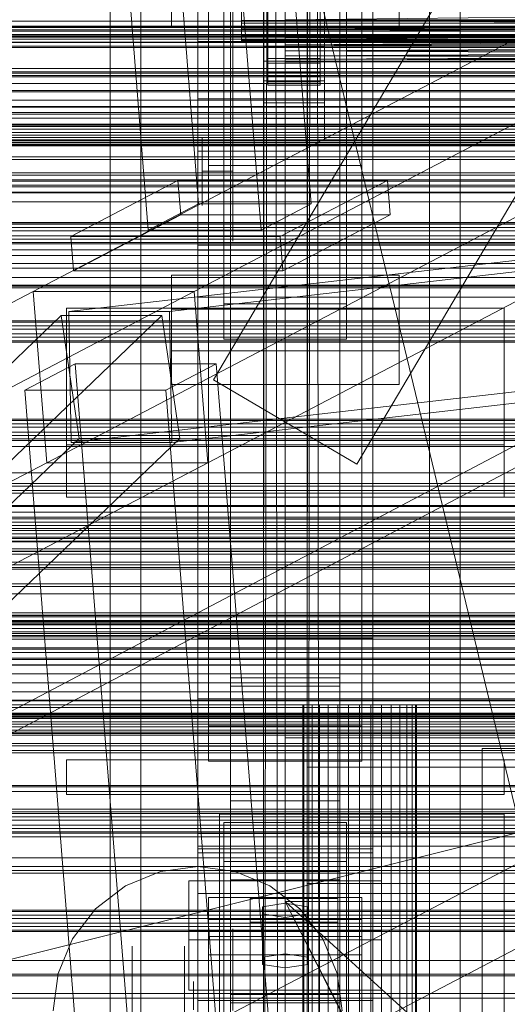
# Model space of a CAD drawing. Header units: millimetres. Extents: x -4738 to 65662, y -68080 to 6847.
# Tile 257 of 656: x -491 to -379, y -34084 to -33858. Entities that reach past the tile are written whole.
import ezdxf

# ---------------------------------------------------------------- set-up
doc = ezdxf.new("R2010")
doc.units = ezdxf.units.MM
for name, color, linetype, lineweight in [('COTAS_O', 1, 'Continuous', 0), ('frontal_briquetadora', 7, 'Continuous', 0), ('frontal_C01', 7, 'Continuous', 0), ('frontal_C02', 7, 'Continuous', 0), ('frontal_C03', 7, 'Continuous', 0), ('frontal_C10', 7, 'Continuous', 0), ('frontal_dosificador', 7, 'Continuous', 0), ('frontal_secador', 7, 'Continuous', 0)]:
    doc.layers.add(name, color=color, linetype=linetype, lineweight=lineweight)
doc.dimstyles.new('R19_100', dxfattribs={"dimtxt": 250, "dimasz": 150, "dimexe": 150, "dimexo": 80, "dimgap": 100, "dimtad": 1, "dimtih": 1, "dimtoh": 1, "dimdsep": 46, "dimcen": 0.09, "dimadec": 0, "dimazin": 0, "dimtfac": 1, "dimtdec": 4, "dimtofl": 0, "dimtmove": 0, "dimatfit": 3, "dimfxl": 1, "dimtolj": 1, "dimtzin": 0, "dimarcsym": 0})

# ---------------------------------------------------------------- blocks, each defined once
blk = doc.blocks.new('DIM_R30_48')
at = {"layer": 'COTAS_O'}
for p, q in [((-1725, -33700), (-1575, -33655)), ((1725, -33700), (1575, -33655)), ((-1725, -34400), (-1725, -33700)), ((-1725, -33700), (1725, -33700)), ((-1725, -33700), (-1575, -33745)), ((1725, -33700), (1575, -33745)), ((1725, -34400), (1725, -33700))]:
    blk.add_line(p, q, dxfattribs=at)
blk.add_text('3450 O', height=250, dxfattribs=at).set_placement((0, -33600))
blk = doc.blocks.new('DIM_R30_51')
at = {"layer": 'COTAS_O'}
for p, q in [((-650, -33700), (50, -33700)), ((50, -33700), (5, -33850)), ((50, -34900), (50, -33700)), ((50, -33700), (95, -33850)), ((50, -34900), (5, -34750)), ((50, -34900), (95, -34750)), ((-650, -34900), (50, -34900))]:
    blk.add_line(p, q, dxfattribs=at)
blk.add_text('1200 O', height=250, rotation=90, dxfattribs=at).set_placement((-50, -34300))
blk = doc.blocks.new('DIM_R30_52')
at = {"layer": 'COTAS_O'}
for p, q in [((-650, -34200), (-500, -34155)), ((650, -34200), (500, -34155)), ((-650, -34900), (-650, -34200)), ((-650, -34200), (650, -34200)), ((-650, -34200), (-500, -34245)), ((650, -34200), (500, -34245)), ((650, -34900), (650, -34200))]:
    blk.add_line(p, q, dxfattribs=at)
blk.add_text('1300 O', height=250, dxfattribs=at).set_placement((0, -34100))

msp = doc.modelspace()

# ---------------------------------------------------------------- linework, layer by layer
at = {"layer": 'frontal_briquetadora'}
for p, q in [((-430, -33820), (-430, -34060)), ((-430, -34260), (-430, -33820)), ((-430, -34680), (-430, -33820)), ((-430, -33820), (-223.45, -34680)), ((-430, -33853.384), (-430, -34060)), ((-442, -33854.202), (-442, -33872.05)), ((-430, -33854.202), (-430, -33872.05)), ((-210, -33855.985), (-430, -33858.384)), ((-430, -33858.384), (-430, -33855.985)), ((-430, -34060), (-430, -33855.985)), ((-210, -33858.384), (-430, -33858.384)), ((-210, -33858.384), (-430, -33860.559)), ((-430, -33860.559), (-430, -33858.384)), ((-210, -33860.559), (-430, -33858.384)), ((-430, -33858.384), (-430, -34060)), ((-210, -33860.559), (-430, -33860.559)), ((-210, -33860.559), (-430, -33862.488)), ((-430, -33862.488), (-430, -33860.559)), ((-210, -33862.488), (-430, -33860.559)), ((-430, -33860.559), (-430, -34060)), ((-210, -33862.488), (-430, -33862.488)), ((-210, -33862.488), (-430, -33864.153)), ((-430, -33864.153), (-430, -33862.488)), ((-210, -33864.153), (-430, -33862.488)), ((-430, -33862.488), (-430, -34060)), ((-210, -33864.153), (-430, -33864.153)), ((-210, -33864.153), (-430, -33865.538)), ((-430, -33865.538), (-430, -33864.153)), ((-210, -33865.538), (-430, -33864.153)), ((-430, -33864.153), (-430, -34060)), ((-210, -33865.538), (-430, -33865.538)), ((-210, -33865.538), (-430, -33866.629)), ((-430, -33866.629), (-430, -33865.538)), ((-210, -33866.629), (-430, -33865.538)), ((-430, -33865.538), (-430, -34060)), ((-210, -33866.629), (-430, -33866.629)), ((-210, -33866.629), (-430, -33867.416)), ((-430, -33867.416), (-430, -33866.629)), ((-210, -33867.416), (-430, -33866.629)), ((-430, -33866.629), (-430, -34060)), ((-210, -33867.416), (-430, -33867.416)), ((-210, -33867.416), (-430, -33867.891)), ((-430, -33867.891), (-430, -33867.416)), ((-210, -33867.891), (-430, -33867.416)), ((-430, -33867.416), (-430, -34060)), ((-210, -33867.891), (-430, -33867.891)), ((-210, -33867.891), (-430, -33868.05)), ((-430, -33868.05), (-430, -33867.891)), ((-210, -33868.05), (-430, -33867.891)), ((-430, -33867.891), (-430, -34060)), ((-210, -33868.05), (-430, -33868.05)), ((-430, -33868.05), (-430, -34060)), ((-442, -33872.05), (-442, -33887.376)), ((-430, -33872.05), (-430, -33887.376)), ((-449, -33886.795), (-449, -33885.25)), ((-449, -33889.579), (-449, -33886.795)), ((-442, -33886.795), (-442, -33885.25)), ((-442, -33889.579), (-442, -33886.795)), ((-449, -33893.05), (-449, -33889.579)), ((-442, -33887.376), (-442, -33899.136)), ((-442, -33893.05), (-442, -33889.579)), ((-430, -33887.376), (-430, -33899.136)), ((-442, -33893.05), (-449, -33893.05)), ((-449, -33893.05), (-449, -33896.521)), ((-442, -33893.05), (-442, -33896.521)), ((-449, -33896.521), (-449, -33899.304)), ((-442, -33896.521), (-442, -33899.304)), ((-449, -33899.304), (-449, -33900.849)), ((-442, -33899.136), (-442, -33906.528)), ((-442, -33899.304), (-442, -33900.849)), ((-430, -33899.136), (-430, -33906.528)), ((-442, -33906.528), (-442, -33909.05)), ((-430, -33906.528), (-430, -33909.05)), ((-430, -34060), (-430, -34490)), ((-210, -34060), (-430, -34060)), ((-430, -34060), (-210, -34260)), ((-430, -34060), (-430, -34260)), ((-335.556, -34060), (-430, -34060)), ((-430, -34060), (-333.957, -34060)), ((-337.006, -34060), (-430, -34060)), ((-338.292, -34060), (-430, -34060)), ((-430, -34060), (-332.223, -34060)), ((-339.402, -34060), (-430, -34060)), ((-430, -34060), (-330.371, -34060)), ((-340.325, -34060), (-430, -34060)), ((-430, -34060), (-328.419, -34060)), ((-341.053, -34060), (-430, -34060)), ((-430, -34060), (-326.386, -34060)), ((-430, -34060), (-324.292, -34060)), ((-341.577, -34060), (-430, -34060)), ((-341.894, -34060), (-430, -34060)), ((-430, -34060), (-322.156, -34060)), ((-342, -34060), (-430, -34060)), ((-430, -34060), (-320, -34060)), ((-430, -34060), (-430, -34305)), ((-430, -34496), (-430, -34060)), ((-430, -34060), (-210, -34490)), ((-430, -34060), (-210, -34496)), ((-442, -34068.127), (-442, -34066.237)), ((-430, -34068.127), (-430, -34066.237)), ((-442, -34071.891), (-442, -34068.127)), ((-430, -34071.891), (-430, -34068.127)), ((-465, -34072.087), (-465, -34070.232)), ((-453, -34072.087), (-453, -34070.232)), ((-442, -34077.495), (-442, -34071.891)), ((-430, -34077.495), (-430, -34071.891)), ((-465, -34075.779), (-465, -34072.087)), ((-453, -34075.779), (-453, -34072.087)), ((-465, -34081.275), (-465, -34075.779)), ((-453, -34081.275), (-453, -34075.779)), ((-451, -34080.618), (-451, -34078.301)), ((-442, -34084.887), (-442, -34077.495)), ((-442, -34080.618), (-442, -34078.301)), ((-430, -34084.887), (-430, -34077.495)), ((-451, -34084.793), (-451, -34080.618)), ((-442, -34084.793), (-442, -34080.618)), ((-465, -34088.525), (-465, -34081.275)), ((-453, -34088.525), (-453, -34081.275))]:
    msp.add_line(p, q, dxfattribs=at)
at = {"layer": 'frontal_C01'}
for p, q in [((-442.5, -34010.796), (-442.5, -33407.996)), ((-417.5, -33407.996), (-417.5, -34010.796)), ((-442.5, -34036.976), (-442.5, -33434.177)), ((-417.5, -34036.976), (-417.5, -33434.177)), ((-450, -33999.812), (-450, -33676.273)), ((-410, -33676.273), (-410, -33999.812)), ((-450, -34047.96), (-450, -33724.422)), ((-410, -34047.96), (-410, -33724.422)), ((-450, -34048.905), (-450, -33725.366)), ((-410, -33725.366), (-410, -34048.905)), ((-447.5, -34019.842), (-447.5, -33740.581)), ((-412.5, -33740.581), (-412.5, -34019.842)), ((-447.5, -34027.93), (-447.5, -33748.67)), ((-412.5, -34027.93), (-412.5, -33748.67)), ((-450, -34087.423), (-450, -33763.885)), ((-410, -34087.423), (-410, -33763.885)), ((-444, -33923.341), (-444, -33835.2)), ((-416, -33835.2), (-416, -33923.341)), ((-444, -33843.289), (-444, -33931.429)), ((-416, -33931.429), (-416, -33843.289)), ((980, -33862.304), (-980, -33862.304)), ((980, -33912.304), (-980, -33912.304)), ((980, -33917.304), (-980, -33917.304)), ((-456, -33934.087), (-456, -33916.831)), ((-456, -33916.831), (-404, -33916.831)), ((-456, -33924.535), (-456, -33916.831)), ((-404, -33916.831), (-404, -33934.087)), ((-404, -33916.831), (-404, -33924.535)), ((-416, -33923.341), (-444, -33923.341)), ((-444, -33923.341), (-444, -33931.429)), ((-416, -33931.429), (-416, -33923.341)), ((-404, -33924.535), (-456, -33924.535)), ((-456, -33924.535), (-456, -33941.791)), ((-404, -33941.791), (-404, -33924.535)), ((-444, -33931.429), (-416, -33931.429)), ((-404, -33934.087), (-456, -33934.087)), ((-456, -33934.087), (-456, -33941.791)), ((-404, -33941.791), (-404, -33934.087)), ((-456, -33941.791), (-404, -33941.791)), ((-410, -33999.812), (-450, -33999.812)), ((-450, -33999.812), (-450, -34047.96)), ((-450, -34323.351), (-450, -33999.812)), ((-410, -34047.96), (-410, -33999.812)), ((-410, -33999.812), (-410, -34323.351)), ((-417.5, -34008.896), (-442.5, -34008.896)), ((-442.5, -34008.896), (-442.5, -34038.876)), ((-442.5, -34053.174), (-442.5, -34008.896)), ((-417.5, -34038.876), (-417.5, -34008.896)), ((-417.5, -34008.896), (-417.5, -34053.174)), ((-442.5, -34036.976), (-442.5, -34010.796)), ((-442.5, -34010.796), (-417.5, -34010.796)), ((-417.5, -34010.796), (-417.5, -34036.976)), ((-450, -34024.464), (-450, -34013.679)), ((-450, -34013.679), (450, -34013.679)), ((-450, -34047.383), (-450, -34013.679)), ((-412.5, -34019.842), (-447.5, -34019.842)), ((-447.5, -34019.842), (-447.5, -34027.93)), ((-412.5, -34027.93), (-412.5, -34019.842)), ((450, -34024.464), (-450, -34024.464)), ((-450, -34024.464), (-450, -34058.168)), ((-447.5, -34027.93), (-412.5, -34027.93)), ((-417.5, -34036.976), (-442.5, -34036.976)), ((-442.5, -34038.876), (-417.5, -34038.876)), ((-442.5, -34083.154), (-442.5, -34038.876)), ((-417.5, -34083.154), (-417.5, -34038.876)), ((450, -34047.383), (-450, -34047.383)), ((-450, -34047.383), (-450, -34058.168)), ((-450, -34047.96), (-410, -34047.96)), ((-450, -34371.499), (-450, -34047.96)), ((-410, -34048.905), (-450, -34048.905)), ((-450, -34048.905), (-450, -34087.423)), ((-450, -34372.443), (-450, -34048.905)), ((-410, -34371.499), (-410, -34047.96)), ((-410, -34087.423), (-410, -34048.905)), ((-410, -34048.905), (-410, -34372.443)), ((-442.5, -34083.154), (-442.5, -34053.174)), ((-442.5, -34053.174), (-417.5, -34053.174)), ((-417.5, -34053.174), (-417.5, -34083.154)), ((-452, -34068.743), (-452, -34055.262)), ((-452, -34055.262), (-408, -34055.262)), ((-452, -34066.818), (-452, -34055.262)), ((-417.5, -34055.074), (-442.5, -34055.074)), ((-442.5, -34055.074), (-442.5, -34081.254)), ((-442.5, -34657.873), (-442.5, -34055.074)), ((-417.5, -34081.254), (-417.5, -34055.074)), ((-417.5, -34055.074), (-417.5, -34657.873)), ((-408, -34055.262), (-408, -34068.743)), ((-408, -34055.262), (-408, -34066.818)), ((-450, -34058.168), (450, -34058.168)), ((-438, -34064.699), (-438, -34059.306)), ((-438, -34059.306), (-418, -34059.306)), ((-438, -34201.387), (-438, -34059.306)), ((-430, -34060.385), (-435.196, -34061.194)), ((-424.804, -34061.194), (-430, -34060.385)), ((-430, -34071.94), (-430, -34060.385)), ((-418, -34059.306), (-418, -34064.699)), ((-418, -34059.306), (-418, -34201.387)), ((-435.196, -34061.194), (-435.196, -34062.811)), ((-435.196, -34072.749), (-435.196, -34061.194)), ((-435.196, -34062.811), (-430, -34063.62)), ((-435.196, -34074.367), (-435.196, -34062.811)), ((-430, -34063.62), (-424.804, -34062.811)), ((-424.804, -34062.811), (-424.804, -34061.194)), ((-424.804, -34072.749), (-424.804, -34061.194)), ((-424.804, -34074.367), (-424.804, -34062.811)), ((-447.5, -34072.208), (-447.5, -34064.12)), ((-447.5, -34064.12), (-412.5, -34064.12)), ((-447.5, -34343.381), (-447.5, -34064.12)), ((-418, -34064.699), (-438, -34064.699)), ((-438, -34064.699), (-438, -34206.779)), ((-430, -34063.62), (-430, -34075.176)), ((-418, -34206.779), (-418, -34064.699)), ((-412.5, -34064.12), (-412.5, -34072.208)), ((-412.5, -34064.12), (-412.5, -34343.381)), ((-408, -34066.818), (-452, -34066.818)), ((-452, -34066.818), (-452, -34080.298)), ((-408, -34080.298), (-408, -34066.818)), ((-408, -34068.743), (-452, -34068.743)), ((-452, -34068.743), (-452, -34080.298)), ((-408, -34080.298), (-408, -34068.743)), ((-412.5, -34072.208), (-447.5, -34072.208)), ((-447.5, -34351.469), (-447.5, -34072.208)), ((-435.196, -34072.749), (-430, -34071.94)), ((-435.196, -34074.367), (-435.196, -34072.749)), ((-430, -34071.94), (-424.804, -34072.749)), ((-424.804, -34072.749), (-424.804, -34074.367)), ((-412.5, -34351.469), (-412.5, -34072.208)), ((-430, -34075.176), (-435.196, -34074.367)), ((-424.804, -34074.367), (-430, -34075.176)), ((-452, -34080.298), (-408, -34080.298)), ((-442.5, -34081.254), (-417.5, -34081.254)), ((-442.5, -34684.054), (-442.5, -34081.254)), ((-417.5, -34083.154), (-442.5, -34083.154)), ((-417.5, -34684.054), (-417.5, -34081.254))]:
    msp.add_line(p, q, dxfattribs=at)
at = {"layer": 'frontal_C02'}
for p, q in [((-446.358, -33940.707), (-186.358, -33500.707)), ((-450, -33863.38), (-450, -33505.718)), ((-410, -33505.718), (-410, -33863.38)), ((-413.642, -33960.038), (-153.642, -33520.038)), ((-470, -35975), (-470, -33530.372)), ((-463, -35975), (-463, -33530.372)), ((-397, -35975), (-397, -33530.372)), ((-390, -35975), (-390, -33530.372)), ((-450, -33911.107), (-450, -33553.445)), ((-410, -33911.107), (-410, -33553.445)), ((-450, -34044.45), (-450, -33686.788)), ((-410, -33686.788), (-410, -34044.45)), ((-442.5, -34231.462), (-442.5, -33692.436)), ((-417.5, -33692.436), (-417.5, -34231.462)), ((-447.5, -33882.773), (-447.5, -33701.408)), ((-412.5, -33701.408), (-412.5, -33882.773)), ((-447.5, -33891.714), (-447.5, -33710.35)), ((-412.5, -33891.714), (-412.5, -33710.35)), ((-442.5, -34258.348), (-442.5, -33719.322)), ((-417.5, -34258.348), (-417.5, -33719.322)), ((-450, -34082.632), (-450, -33724.97)), ((-410, -34082.632), (-410, -33724.97)), ((-435, -33867.862), (-435, -33827.771)), ((-421, -33827.771), (-421, -33867.862)), ((-435, -33831.347), (-435, -33871.438)), ((-421, -33871.438), (-421, -33831.347)), ((-435, -33877.399), (-435, -33837.308)), ((-421, -33837.308), (-421, -33877.399)), ((-456, -33841.062), (-456, -33860.137)), ((-435, -33840.885), (-435, -33880.976)), ((-421, -33880.976), (-421, -33840.885)), ((-404, -33860.137), (-404, -33841.062)), ((-456, -33852.501), (-456, -33860.137)), ((-404, -33860.137), (-404, -33852.501)), ((-434, -33853.597), (-434, -33858.537)), ((-434, -33860.036), (-434, -33855.149)), ((-422, -33858.537), (-422, -33853.597)), ((-422, -33855.149), (-422, -33860.036)), ((-440, -33856.346), (-440, -33858.551)), ((-440, -33859.188), (-440, -33857.056)), ((-434, -33858.551), (-434, -33856.346)), ((-434, -33856.346), (-434, -33858.537)), ((-434, -33857.056), (-434, -33860.036)), ((-434, -33857.056), (-434, -33859.188)), ((-422, -33858.537), (-422, -33856.346)), ((-422, -33856.346), (-422, -33858.551)), ((-422, -33860.036), (-422, -33857.056)), ((-422, -33859.188), (-422, -33857.056)), ((-456, -33860.137), (-404, -33860.137)), ((-440, -33858.551), (-440, -33860.472)), ((-440, -33858.551), (440, -33858.551)), ((-440, -33860.992), (-440, -33859.188)), ((-440, -33859.188), (440, -33859.188)), ((-434, -33858.537), (-434, -33863.194)), ((-434, -33858.537), (-422, -33858.537)), ((-434, -33860.472), (-434, -33858.551)), ((-434, -33858.551), (-434, -33863.194)), ((-422, -33858.551), (-434, -33858.551)), ((-434, -33859.188), (-434, -33864.538)), ((-422, -33859.188), (-434, -33859.188)), ((-434, -33859.188), (-434, -33860.992)), ((-434, -33860.036), (-422, -33860.036)), ((-434, -33864.538), (-434, -33860.036)), ((-422, -33863.194), (-422, -33858.537)), ((-422, -33863.194), (-422, -33858.551)), ((-422, -33858.551), (-422, -33860.472)), ((-422, -33864.538), (-422, -33859.188)), ((-422, -33860.992), (-422, -33859.188)), ((-422, -33860.036), (-422, -33864.538)), ((-440, -33860.472), (-440, -33861.977)), ((-440, -33860.472), (440, -33860.472)), ((-440, -33862.345), (-440, -33860.992)), ((-440, -33860.992), (440, -33860.992)), ((-440, -33861.977), (-440, -33862.964)), ((-440, -33861.977), (440, -33861.977)), ((-440, -33863.155), (-440, -33862.345)), ((-440, -33862.345), (440, -33862.345)), ((-434, -33861.977), (-434, -33860.472)), ((-434, -33860.472), (-434, -33867.249)), ((-422, -33860.472), (-434, -33860.472)), ((-434, -33860.992), (-434, -33868.346)), ((-422, -33860.992), (-434, -33860.992)), ((-434, -33860.992), (-434, -33862.345)), ((-434, -33862.964), (-434, -33861.977)), ((-434, -33861.977), (-434, -33870.426)), ((-422, -33861.977), (-434, -33861.977)), ((-434, -33862.345), (-434, -33871.202)), ((-422, -33862.345), (-434, -33862.345)), ((-434, -33862.345), (-434, -33863.155)), ((-422, -33867.249), (-422, -33860.472)), ((-422, -33860.472), (-422, -33861.977)), ((-422, -33868.346), (-422, -33860.992)), ((-422, -33862.345), (-422, -33860.992)), ((-422, -33870.426), (-422, -33861.977)), ((-422, -33861.977), (-422, -33862.964)), ((-422, -33871.202), (-422, -33862.345)), ((-422, -33863.155), (-422, -33862.345)), ((-410, -33863.38), (-450, -33863.38)), ((-450, -33863.38), (-450, -33911.107)), ((-450, -34221.042), (-450, -33863.38)), ((-440, -33862.964), (-440, -33863.366)), ((-440, -33862.964), (440, -33862.964)), ((-440, -33863.366), (-440, -33863.155)), ((-440, -33863.155), (440, -33863.155)), ((-440, -33863.366), (440, -33863.366)), ((-435, -33878.411), (-435, -33864.7)), ((-435, -33864.7), (-421, -33864.7)), ((-435, -33872.337), (-435, -33864.7)), ((-434, -33863.366), (-434, -33862.964)), ((-434, -33862.964), (-434, -33872.51)), ((-422, -33862.964), (-434, -33862.964)), ((-434, -33863.155), (-434, -33872.912)), ((-422, -33863.155), (-434, -33863.155)), ((-434, -33863.155), (-434, -33863.366)), ((-434, -33863.194), (-434, -33867.249)), ((-434, -33863.194), (-422, -33863.194)), ((-434, -33863.366), (-434, -33873.358)), ((-422, -33863.366), (-434, -33863.366)), ((-434, -33864.538), (-422, -33864.538)), ((-434, -33868.346), (-434, -33864.538)), ((-422, -33872.51), (-422, -33862.964)), ((-422, -33862.964), (-422, -33863.366)), ((-422, -33872.912), (-422, -33863.155)), ((-422, -33863.366), (-422, -33863.155)), ((-422, -33867.249), (-422, -33863.194)), ((-422, -33873.358), (-422, -33863.366)), ((-422, -33864.538), (-422, -33868.346)), ((-421, -33864.7), (-421, -33878.411)), ((-421, -33864.7), (-421, -33872.337)), ((-410, -33911.107), (-410, -33863.38)), ((-410, -33863.38), (-410, -34221.042)), ((-421, -33867.862), (-435, -33867.862)), ((-435, -33867.862), (-435, -33871.438)), ((-434, -33867.249), (-434, -33870.426)), ((-434, -33867.249), (-422, -33867.249)), ((-434, -33868.346), (-422, -33868.346)), ((-434, -33871.202), (-434, -33868.346)), ((-422, -33870.426), (-422, -33867.249)), ((-422, -33868.346), (-422, -33871.202)), ((-421, -33871.438), (-421, -33867.862)), ((-435, -33871.438), (-421, -33871.438)), ((-434, -33870.426), (-434, -33872.51)), ((-434, -33870.426), (-422, -33870.426)), ((-434, -33871.202), (-422, -33871.202)), ((-434, -33872.912), (-434, -33871.202)), ((-422, -33872.51), (-422, -33870.426)), ((-422, -33871.202), (-422, -33872.912)), ((-421, -33872.337), (-435, -33872.337)), ((-435, -33872.337), (-435, -33886.047)), ((-434, -33872.51), (-434, -33873.358)), ((-434, -33872.51), (-422, -33872.51)), ((-434, -33872.912), (-422, -33872.912)), ((-434, -33873.358), (-434, -33872.912)), ((-434, -33873.358), (-422, -33873.358)), ((-422, -33873.358), (-422, -33872.51)), ((-422, -33872.912), (-422, -33873.358)), ((-421, -33886.047), (-421, -33872.337)), ((-450, -33888.432), (-450, -33876.51)), ((-450, -33876.51), (450, -33876.51)), ((-450, -33909.919), (-450, -33876.51)), ((-421, -33877.399), (-435, -33877.399)), ((-435, -33877.399), (-435, -33880.976)), ((-421, -33880.976), (-421, -33877.399)), ((-421, -33878.411), (-435, -33878.411)), ((-435, -33878.411), (-435, -33886.047)), ((-421, -33886.047), (-421, -33878.411)), ((-412.5, -33882.773), (-447.5, -33882.773)), ((-447.5, -33882.773), (-447.5, -33891.714)), ((-435, -33880.976), (-421, -33880.976)), ((-412.5, -33891.714), (-412.5, -33882.773)), ((-435, -33886.047), (-421, -33886.047)), ((450, -33888.432), (-450, -33888.432)), ((-450, -33888.432), (-450, -33921.841)), ((-447.5, -33891.714), (-412.5, -33891.714)), ((450, -33909.919), (-450, -33909.919)), ((-450, -33909.919), (-450, -33921.841)), ((-450, -33911.107), (-410, -33911.107)), ((-450, -34268.769), (-450, -33911.107)), ((-410, -34268.769), (-410, -33911.107)), ((-450, -33921.841), (450, -33921.841)), ((-480, -33955.57), (-480, -33924.346)), ((-480, -33924.346), (-380, -33924.346)), ((-480, -33967.57), (-480, -33924.346)), ((-380, -33924.346), (-380, -33955.57)), ((-380, -33924.346), (-380, -33967.57)), ((-446.358, -33940.707), (-413.642, -33960.038)), ((-380, -33955.57), (-480, -33955.57)), ((-480, -33955.57), (-480, -33967.57)), ((-380, -33967.57), (-380, -33955.57)), ((-480, -33967.57), (-380, -33967.57)), ((-430, -33967.57), (-430, -33972.57)), ((430, -33967.57), (-430, -33967.57)), ((430, -33972.57), (-430, -33972.57)), ((-430, -33972.57), (-430, -34022.57)), ((-430, -34022.57), (-430, -34027.57)), ((430, -34022.57), (-430, -34022.57)), ((-480, -34027.57), (-380, -34027.57)), ((-480, -34035.57), (-480, -34027.57)), ((430, -34027.57), (-430, -34027.57)), ((-380, -34035.57), (-380, -34027.57)), ((-425, -34044.426), (-425, -34029.285)), ((-425, -34029.285), (425, -34029.285)), ((-425, -34040.739), (-425, -34029.285)), ((-480, -34035.57), (-380, -34035.57)), ((-470, -34035.57), (-463, -34035.57)), ((-470, -35975), (-470, -34035.57)), ((-463, -35975), (-463, -34035.57)), ((-463, -34035.57), (-397, -34035.57)), ((-397, -34035.57), (-390, -34035.57)), ((-397, -35975), (-397, -34035.57)), ((-390, -35975), (-390, -34035.57)), ((-444, -34050.871), (-444, -34041.93)), ((-444, -34041.93), (-416, -34041.93)), ((-444, -34132.492), (-444, -34041.93)), ((425, -34040.739), (-425, -34040.739)), ((-425, -34040.739), (-425, -34055.88)), ((-416, -34041.93), (-416, -34050.871)), ((-416, -34041.93), (-416, -34132.492)), ((-410, -34044.45), (-450, -34044.45)), ((-450, -34044.45), (-450, -34082.632)), ((-450, -34402.112), (-450, -34044.45)), ((425, -34044.426), (-425, -34044.426)), ((-425, -34044.426), (-425, -34055.88)), ((-410, -34082.632), (-410, -34044.45)), ((-410, -34044.45), (-410, -34402.112)), ((-416, -34050.871), (-444, -34050.871)), ((-444, -34050.871), (-444, -34141.434)), ((-416, -34141.434), (-416, -34050.871)), ((-425, -34055.88), (425, -34055.88)), ((-447.5, -34068.012), (-447.5, -34059.07)), ((-447.5, -34059.07), (-412.5, -34059.07)), ((-447.5, -34240.435), (-447.5, -34059.07)), ((-412.5, -34059.07), (-412.5, -34068.012)), ((-412.5, -34059.07), (-412.5, -34240.435)), ((-412.5, -34068.012), (-447.5, -34068.012)), ((-447.5, -34249.376), (-447.5, -34068.012)), ((-412.5, -34249.376), (-412.5, -34068.012)), ((-450, -34082.632), (-410, -34082.632)), ((-450, -34440.294), (-450, -34082.632)), ((-410, -34440.294), (-410, -34082.632))]:
    msp.add_line(p, q, dxfattribs=at)
at = {"layer": 'frontal_C03'}
for p, q in [((1496, -33858.718), (-1496, -33858.718)), ((1496, -33859.984), (-1496, -33859.984)), ((1496, -33860.101), (-1496, -33860.101)), ((1250, -33859.864), (-1250, -33859.864)), ((1250, -33860.181), (-1250, -33860.181)), ((1250, -33860.974), (-1250, -33860.974)), ((-1250, -33861.739), (1250, -33861.739)), ((1250, -33862.042), (-1250, -33862.042)), ((1250, -33862.862), (-1250, -33862.862)), ((1250, -33863.495), (-1250, -33863.495)), ((1250, -33863.626), (-1250, -33863.626)), ((1250, -33864.42), (-1250, -33864.42)), ((1250, -33864.736), (-1250, -33864.736)), ((1250, -33864.749), (-1250, -33864.749)), ((1250, -33869.528), (-1250, -33869.528)), ((1250, -33870.598), (-1250, -33870.598)), ((1250, -33871.133), (-1250, -33871.133)), ((1250, -33871.435), (-1250, -33871.435)), ((1250, -33874.601), (-1250, -33874.601)), ((1250, -33874.895), (-1250, -33874.895)), ((1496, -33878.238), (-1496, -33878.238)), ((1496, -33878.356), (-1496, -33878.356)), ((1496, -33879.622), (-1496, -33879.622)), ((1496, -33879.957), (-1496, -33879.957)), ((1496, -33882.297), (-1496, -33882.297)), ((1496, -33882.798), (-1496, -33882.798)), ((-1250, -33880.914), (1250, -33880.914)), ((1250, -33882.322), (-1250, -33882.322)), ((1250, -33882.638), (-1250, -33882.638)), ((1250, -33882.807), (-1250, -33882.807)), ((1250, -33883.432), (-1250, -33883.432)), ((-1250, -33884.196), (1250, -33884.196)), ((-1496, -33885.855), (1496, -33885.855)), ((1496, -33886.446), (-1496, -33886.446)), ((1250, -33885.319), (-1250, -33885.319)), ((1250, -33886.083), (-1250, -33886.083)), ((1250, -33886.877), (-1250, -33886.877)), ((1250, -33887.194), (-1250, -33887.194)), ((1496, -33889.755), (-1496, -33889.755)), ((1496, -33890.346), (-1496, -33890.346)), ((1496, -33893.403), (-1496, -33893.403)), ((1496, -33893.905), (-1496, -33893.905)), ((1250, -33893.394), (-1250, -33893.394)), ((1496, -33896.244), (-1496, -33896.244)), ((1250, -33895.287), (-1250, -33895.287)), ((1496, -33896.579), (-1496, -33896.579)), ((1496, -33897.845), (-1496, -33897.845)), ((1496, -33897.963), (-1496, -33897.963)), ((1250, -33904.779), (-1250, -33904.779)), ((1250, -33905.068), (-1250, -33905.068)), ((1250, -33905.096), (-1250, -33905.096)), ((1250, -33905.89), (-1250, -33905.89)), ((-1250, -33906.654), (1250, -33906.654)), ((1250, -33906.673), (-1250, -33906.673)), ((1250, -33907.777), (-1250, -33907.777)), ((1250, -33908.541), (-1250, -33908.541)), ((1250, -33909.335), (-1250, -33909.335)), ((1250, -33909.652), (-1250, -33909.652)), ((1250, -33914.159), (-1250, -33914.159)), ((1250, -33915.232), (-1250, -33915.232)), ((1250, -33919.283), (-1250, -33919.283)), ((1250, -33919.66), (-1250, -33919.66)), ((1250, -33927.237), (-1250, -33927.237)), ((1250, -33927.553), (-1250, -33927.553)), ((1250, -33928.347), (-1250, -33928.347)), ((-1250, -33929.112), (1250, -33929.112)), ((1250, -33930.234), (-1250, -33930.234)), ((1250, -33930.999), (-1250, -33930.999)), ((1250, -33931.793), (-1250, -33931.793)), ((1250, -33932.109), (-1250, -33932.109)), ((1250, -33949.694), (-1250, -33949.694)), ((1250, -33950.011), (-1250, -33950.011)), ((1250, -33950.805), (-1250, -33950.805)), ((-1250, -33951.569), (1250, -33951.569)), ((1250, -33952.692), (-1250, -33952.692)), ((1250, -33953.456), (-1250, -33953.456)), ((1250, -33954.25), (-1250, -33954.25)), ((1250, -33954.567), (-1250, -33954.567)), ((1250, -33972.152), (-1250, -33972.152)), ((1250, -33972.469), (-1250, -33972.469)), ((1250, -33973.263), (-1250, -33973.263)), ((-1250, -33974.027), (1250, -33974.027)), ((1250, -33975.15), (-1250, -33975.15)), ((1250, -33975.914), (-1250, -33975.914)), ((1250, -33976.708), (-1250, -33976.708)), ((1250, -33977.024), (-1250, -33977.024)), ((1250, -33994.61), (-1250, -33994.61)), ((1250, -33994.926), (-1250, -33994.926)), ((1250, -33995.72), (-1250, -33995.72)), ((-1250, -33996.484), (1250, -33996.484)), ((1250, -33997.607), (-1250, -33997.607)), ((1250, -33998.371), (-1250, -33998.371)), ((1250, -33999.165), (-1250, -33999.165)), ((1250, -33999.482), (-1250, -33999.482)), ((1250, -34017.067), (-1250, -34017.067)), ((1250, -34017.384), (-1250, -34017.384)), ((1250, -34018.178), (-1250, -34018.178)), ((-1250, -34018.942), (1250, -34018.942)), ((1250, -34020.065), (-1250, -34020.065)), ((1250, -34020.829), (-1250, -34020.829)), ((1250, -34021.623), (-1250, -34021.623)), ((1250, -34021.94), (-1250, -34021.94)), ((1250, -34039.525), (-1250, -34039.525)), ((1250, -34039.842), (-1250, -34039.842)), ((1250, -34040.636), (-1250, -34040.636)), ((-1250, -34041.4), (1250, -34041.4)), ((1250, -34042.523), (-1250, -34042.523)), ((1250, -34043.287), (-1250, -34043.287)), ((1250, -34044.081), (-1250, -34044.081)), ((1250, -34044.397), (-1250, -34044.397)), ((1250, -34061.983), (-1250, -34061.983)), ((1250, -34062.299), (-1250, -34062.299)), ((1250, -34063.093), (-1250, -34063.093)), ((-1250, -34063.857), (1250, -34063.857)), ((1250, -34064.98), (-1250, -34064.98)), ((1250, -34065.744), (-1250, -34065.744)), ((1250, -34066.538), (-1250, -34066.538)), ((1250, -34066.855), (-1250, -34066.855)), ((1250, -34076.626), (-1250, -34076.626)), ((1250, -34077.003), (-1250, -34077.003)), ((1250, -34081.054), (-1250, -34081.054)), ((1250, -34082.127), (-1250, -34082.127))]:
    msp.add_line(p, q, dxfattribs=at)
at = {"layer": 'frontal_C10'}
for p, q in [((-28.259, -33679.922), (-487.638, -33920.495)), ((-450.818, -33920.495), (8.561, -33679.922)), ((-484.505, -33959.683), (-25.125, -33719.11)), ((-447.685, -33959.683), (11.695, -33719.11)), ((19.331, -33746.29), (-3989.39, -35862.156)), ((-3988.995, -35867.053), (19.726, -33751.187)), ((-456.821, -33812.85), (-449.811, -33900.515)), ((-424.037, -33900.515), (-431.047, -33812.85)), ((-461.295, -33906.53), (-468.305, -33818.864)), ((-442.531, -33818.864), (-435.521, -33906.53)), ((-765.546, -33860.713), (62.902, -33860.713)), ((-13.767, -33861.166), (-473.146, -34101.739)), ((-436.326, -34101.739), (23.053, -33861.166)), ((-5.167, -33870.674), (-479.43, -33925.104)), ((-456.418, -33925.104), (17.845, -33870.674)), ((32.276, -33876.751), (-796.171, -33876.751)), ((-811.484, -33884.77), (16.964, -33884.77)), ((-747.491, -33886.983), (80.956, -33886.983)), ((65.643, -33895.002), (-762.804, -33895.002)), ((-454.506, -33895.148), (-479.006, -33907.978)), ((-406.64, -33895.148), (-454.506, -33895.148)), ((-454.506, -33895.148), (-453.879, -33902.985)), ((-431.14, -33907.978), (-406.64, -33895.148)), ((-406.013, -33902.985), (-406.64, -33895.148)), ((-478.905, -33955.074), (-4.642, -33900.644)), ((-461.295, -33906.53), (-449.811, -33900.515)), ((-455.893, -33955.074), (18.371, -33900.644)), ((-449.811, -33900.515), (-424.037, -33900.515)), ((-424.037, -33900.515), (-435.521, -33906.53)), ((-478.379, -33915.816), (-453.879, -33902.985)), ((-453.879, -33902.985), (-406.013, -33902.985)), ((-406.013, -33902.985), (-430.513, -33915.816)), ((-435.521, -33906.53), (-461.295, -33906.53)), ((-479.006, -33907.978), (-431.14, -33907.978)), ((-478.379, -33915.816), (-479.006, -33907.978)), ((-431.14, -33907.978), (-430.513, -33915.816)), ((-793.429, -33911.04), (35.018, -33911.04)), ((-430.513, -33915.816), (-478.379, -33915.816)), ((-487.638, -33920.495), (-947.018, -34161.068)), ((-910.198, -34161.068), (-450.818, -33920.495)), ((19.705, -33919.059), (-808.742, -33919.059)), ((-487.638, -33920.495), (-450.818, -33920.495)), ((-484.505, -33959.683), (-487.638, -33920.495)), ((-450.818, -33920.495), (-447.685, -33959.683)), ((-479.43, -33925.104), (-478.905, -33955.074)), ((-456.418, -33925.104), (-479.43, -33925.104)), ((-455.893, -33955.074), (-456.418, -33925.104)), ((-481.226, -33926.045), (-925.722, -34352.76)), ((-902.71, -34352.76), (-458.214, -33926.045)), ((-481.226, -33926.045), (-458.214, -33926.045)), ((-477.109, -33954.133), (-481.226, -33926.045)), ((-458.214, -33926.045), (-454.097, -33954.133)), ((-478.028, -33937.082), (-489.513, -33943.096)), ((-445.811, -33937.082), (-478.028, -33937.082)), ((-478.028, -33937.082), (-463.144, -34123.224)), ((-457.295, -33943.096), (-445.811, -33937.082)), ((-430.927, -34123.224), (-445.811, -33937.082)), ((-489.513, -33943.096), (-457.295, -33943.096)), ((-474.629, -34129.239), (-489.513, -33943.096)), ((-442.411, -34129.239), (-457.295, -33943.096)), ((-921.605, -34380.849), (-477.109, -33954.133)), ((-898.592, -34380.849), (-454.097, -33954.133)), ((-454.097, -33954.133), (-477.109, -33954.133)), ((-478.905, -33955.074), (-455.893, -33955.074)), ((-943.884, -34200.256), (-484.505, -33959.683)), ((-907.064, -34200.256), (-447.685, -33959.683)), ((-447.685, -33959.683), (-484.505, -33959.683)), ((-1690.23, -33964.44), (758.292, -33964.44)), ((781.737, -33964.44), (-1666.785, -33964.44)), ((-1690.23, -33969.44), (758.292, -33969.44)), ((-1679.485, -33969.44), (769.038, -33969.44)), ((770.992, -33969.44), (-1677.531, -33969.44)), ((-1666.785, -33969.44), (781.737, -33969.44)), ((-1690.23, -34019.44), (758.292, -34019.44)), ((-1679.485, -34019.44), (769.038, -34019.44)), ((-1677.531, -34019.44), (770.992, -34019.44)), ((781.737, -34019.44), (-1666.785, -34019.44)), ((-1690.23, -34024.44), (758.292, -34024.44)), ((-1666.785, -34024.44), (781.737, -34024.44))]:
    msp.add_line(p, q, dxfattribs=at)
at = {"layer": 'frontal_dosificador'}
for p, q in [((-150, -33900), (-1850, -33900)), ((-150, -34000), (-1850, -34000)), ((-1200, -34250), (-200, -34000)), ((-200, -34000), (-1200, -34000)), ((-205, -34015), (-555, -34015)), ((-215, -34025), (-385, -34025)), ((-385, -34110), (-385, -34025)), ((-300, -34050), (-1700, -34050)), ((-300, -34052), (-1700, -34052)), ((-458.541, -34053.124), (-466.5, -34056.421)), ((-450, -34052), (-458.541, -34053.124)), ((-441.459, -34053.124), (-450, -34052)), ((-433.5, -34056.421), (-441.459, -34053.124)), ((-466.5, -34056.421), (-473.335, -34061.665)), ((-426.665, -34061.665), (-433.5, -34056.421)), ((-473.335, -34061.665), (-478.579, -34068.5)), ((-421.421, -34068.5), (-426.665, -34061.665)), ((-478.579, -34068.5), (-481.876, -34076.459)), ((-418.124, -34076.459), (-421.421, -34068.5)), ((-481.876, -34076.459), (-483, -34085)), ((-417, -34085), (-418.124, -34076.459))]:
    msp.add_line(p, q, dxfattribs=at)
at = {"layer": 'frontal_secador'}
for p, q in [((-433.02, -33225.78), (-435, -34283)), ((-433.02, -33225.78), (-431.48, -34297.08)), ((-434.78, -33232.82), (-435, -34283)), ((-423.38, -33233.82), (-425, -34277)), ((-423.38, -33233.82), (-422.12, -34288.52)), ((-435, -34283), (-435, -33237)), ((-424.82, -33239.58), (-425, -34277)), ((-425, -34277), (-425, -33243)), ((1250, -33862.349), (-1250, -33862.349)), ((1250, -33870.291), (-1250, -33870.291)), ((1250, -33873), (-1250, -33873)), ((-1250, -33956), (1250, -33956)), ((-1250, -33962), (1250, -33962)), ((-1250, -33965), (1250, -33965)), ((1250, -33966), (-1250, -33966)), ((-1250, -33966.659), (1250, -33966.659)), ((1250, -33969.659), (-1250, -33969.659)), ((-1250, -33971), (1250, -33971)), ((1250, -33974), (-1250, -33974)), ((-1250, -33974.728), (1250, -33974.728)), ((-1250, -33977.588), (1250, -33977.588)), ((1250, -33977.611), (-1250, -33977.611)), ((1250, -33977.728), (-1250, -33977.728)), ((-1250, -33979.387), (1250, -33979.387)), ((1250, -33979.918), (-1250, -33979.918)), ((-1250, -33980), (1250, -33980)), ((1250, -33980.588), (-1250, -33980.588)), ((1250, -33982.387), (-1250, -33982.387)), ((1250, -33983), (-1250, -33983)), ((-1250, -33983.65), (1250, -33983.65)), ((1250, -33984), (-1250, -33984)), ((1250, -33987.382), (-1250, -33987.382)), ((-1250, -33988), (1250, -33988)), ((1250, -33989.689), (-1250, -33989.689)), ((1250, -33994), (-1250, -33994)), ((1250, -33994.545), (-1250, -33994.545)), ((1250, -33996), (-1250, -33996)), ((1250, -33996.144), (-1250, -33996.144)), ((1250, -33996.709), (-1250, -33996.709)), ((1250, -33998.686), (-1250, -33998.686)), ((1320, -34002), (-1320, -34002)), ((1250, -34000), (-1250, -34000)), ((1250, -34002), (-1250, -34002)), ((1320, -34002.273), (-1320, -34002.273)), ((1320, -34003.072), (-1320, -34003.072)), ((1320, -34004.343), (-1320, -34004.343)), ((1320, -34006), (-1320, -34006)), ((1250, -34004.651), (-1250, -34004.651)), ((1250, -34005.859), (-1250, -34005.859)), ((-1250, -34006), (1250, -34006)), ((1320, -34007.929), (-1320, -34007.929)), ((-1320, -34010), (1320, -34010)), ((-1250, -34010), (1250, -34010)), ((1320, -34012.071), (-1320, -34012.071)), ((1320, -34014), (-1320, -34014)), ((1320, -34015.657), (-1320, -34015.657)), ((1250, -34014.141), (-1250, -34014.141)), ((-425.75, -34015), (-426, -34015)), ((-426, -34130), (-426, -34015)), ((-425.01, -34015), (-425.75, -34015)), ((-425.75, -34130), (-425.75, -34015)), ((-423.809, -34015), (-425.01, -34015)), ((-425.01, -34130), (-425.01, -34015)), ((-422.192, -34015), (-423.809, -34015)), ((-423.809, -34130), (-423.809, -34015)), ((-420.222, -34015), (-422.192, -34015)), ((-422.192, -34130), (-422.192, -34015)), ((-417.975, -34015), (-420.222, -34015)), ((-420.222, -34130), (-420.222, -34015)), ((-415.536, -34015), (-417.975, -34015)), ((-417.975, -34130), (-417.975, -34015)), ((-413, -34015), (-415.536, -34015)), ((-415.536, -34130), (-415.536, -34015)), ((-413, -34015), (-410.464, -34015)), ((-413, -34015), (-413, -34130)), ((-410.464, -34015), (-408.025, -34015)), ((-410.464, -34130), (-410.464, -34015)), ((-408.025, -34015), (-405.778, -34015)), ((-408.025, -34130), (-408.025, -34015)), ((-405.778, -34015), (-403.808, -34015)), ((-405.778, -34130), (-405.778, -34015)), ((-403.808, -34015), (-402.191, -34015)), ((-403.808, -34130), (-403.808, -34015)), ((-402.191, -34015), (-400.99, -34015)), ((-402.191, -34130), (-402.191, -34015)), ((-400.99, -34015), (-400.25, -34015)), ((-400.99, -34130), (-400.99, -34015)), ((-400.25, -34015), (-400, -34015)), ((-400.25, -34130), (-400.25, -34015)), ((-400, -34130), (-400, -34015)), ((1320, -34016.928), (-1320, -34016.928)), ((1320, -34017.727), (-1320, -34017.727)), ((1250, -34017.285), (-1250, -34017.285)), ((1320, -34018), (-1320, -34018)), ((1250, -34018), (-1250, -34018)), ((1250, -34021.314), (-1250, -34021.314)), ((1250, -34023.856), (-1250, -34023.856)), ((1250, -34025.455), (-1250, -34025.455)), ((1250, -34026), (-1250, -34026)), ((1360, -34033.5), (-1360, -34033.5)), ((1360, -34034.863), (-1360, -34034.863)), ((1250, -34033.75), (-1250, -34033.75)), ((1360, -34038.859), (-1360, -34038.859)), ((-445, -34040), (-380, -34040)), ((-445, -34110), (-445, -34040)), ((-380, -34110), (-380, -34040)), ((1360, -34045.216), (-1360, -34045.216)), ((1360, -34053.5), (-1360, -34053.5)), ((1250, -34052.924), (-1250, -34052.924)), ((1360, -34063.147), (-1360, -34063.147)), ((-1360, -34073.5), (1360, -34073.5)), ((-1250, -34073.5), (1250, -34073.5))]:
    msp.add_line(p, q, dxfattribs=at)

# ---------------------------------------------------------------- dimensions: what is measured, and where the dimension line sits
at = {"layer": 'COTAS_O'}
for p1, p2, distance, picture, middle in [((-650, -34900), (-650, -33700), -700, 'DIM_R30_51', (50, -34300)), ((-1725, -34400), (1725, -34400), 700, 'DIM_R30_48', (0, -33700)), ((-650, -34900), (650, -34900), 700, 'DIM_R30_52', (0, -34200))]:
    dim = msp.add_aligned_dim(p1=p1, p2=p2, distance=distance, text='<> O', dimstyle='R19_100', dxfattribs=at)
    dim.commit()
    dim.dimension.update_dxf_attribs({"geometry": picture, "text_midpoint": middle})

doc.saveas('drawing.dxf')
